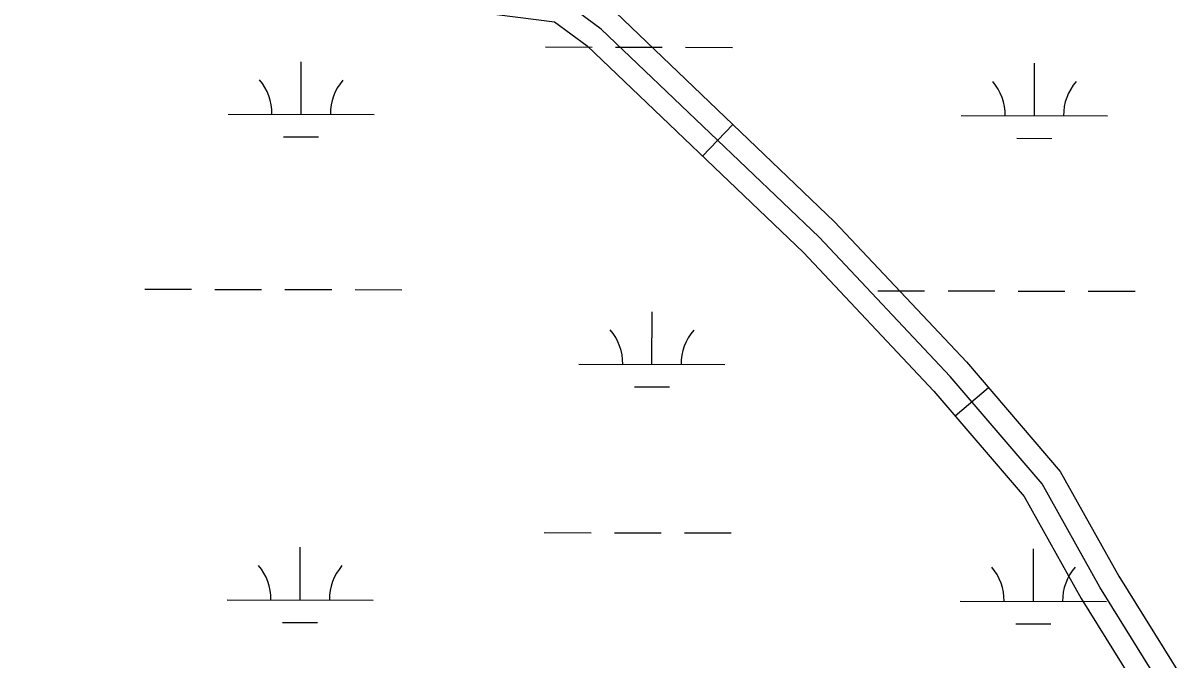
# Model space of a CAD drawing. Extents: x 3219052 to 3256913, y 800770 to 826146.
# Drawn here: x 3227308 to 3228101, y 822823 to 823259 of the extents above; entities that cross this region are included whole.
import ezdxf

# ---------------------------------------------------------------- set-up
doc = ezdxf.new("R2010")
doc.units = 0
doc.layers.add('V-ROAD-CNTR', color=7, linetype='Continuous')
doc.layers.add('V-WETL-SWMP', color=7, linetype='Continuous')

msp = doc.modelspace()

# ---------------------------------------------------------------- linework, layer by layer
at = {"layer": 'V-ROAD-CNTR'}
for p, q in [((3227794.11, 823189.65), (3227773.38, 823167.97)), ((3227969.25, 823009.31), (3227946.43, 822989.84))]:
    msp.add_line(p, q, dxfattribs=at)
for points in [[(3228088.82, 822802.75), (3228045.46, 822872.62), (3228005.82, 822943.35), (3227942.95, 823017.03), (3227853.19, 823112.42), (3227704.07, 823254.98), (3227677.87, 823274.4), (3227582.65, 823286.47), (3227437.82, 823309.94), (3227135.23, 823371.83), (3226828.15, 823432.14), (3226393.64, 823516.66), (3226084.56, 823577.85)], [(3226081.63, 823563.14), (3226390.75, 823501.94), (3226825.27, 823417.41), (3227132.28, 823357.13), (3227435.12, 823295.18), (3227580.5, 823271.63), (3227672.09, 823260.02), (3227694.38, 823243.49), (3227842.54, 823101.85), (3227931.77, 823007.02), (3227993.45, 822934.74), (3228032.54, 822864.99), (3228076.82, 822793.63)], [(3227700.58, 823276.24), (3227713.76, 823266.47), (3227863.84, 823122.98), (3227954.12, 823027.05), (3228018.18, 822951.97), (3228058.38, 822880.24), (3228100.81, 822811.86)]]:
    msp.add_lwpolyline(points, dxfattribs=at)
at = {"layer": 'V-WETL-SWMP'}
for p, q in [((3227665.79, 823242.72), (3227697.79, 823242.65)), ((3227713.79, 823242.62), (3227745.79, 823242.55)), ((3227761.79, 823242.52), (3227793.79, 823242.45)), ((3227498.63, 823196.64), (3227498.71, 823232.64)), ((3228000.54, 823195.59), (3228000.61, 823231.59)), ((3227448.63, 823196.74), (3227548.63, 823196.53)), ((3227950.54, 823195.69), (3228050.54, 823195.48)), ((3227486.6, 823181.23), (3227510.6, 823181.18)), ((3227988.5, 823180.18), (3228012.5, 823180.13)), ((3227391.53, 823076.79), (3227423.53, 823076.72)), ((3227439.53, 823076.69), (3227471.53, 823076.62)), ((3227487.53, 823076.59), (3227519.53, 823076.52)), ((3227535.53, 823076.49), (3227567.53, 823076.42)), ((3227893.44, 823075.74), (3227925.44, 823075.67)), ((3227941.44, 823075.64), (3227973.44, 823075.57)), ((3227989.44, 823075.54), (3228021.44, 823075.47)), ((3228037.44, 823075.44), (3228069.44, 823075.37)), ((3227738.74, 823025.32), (3227738.82, 823061.32)), ((3227688.74, 823025.43), (3227788.74, 823025.22)), ((3227726.71, 823009.91), (3227750.71, 823009.86)), ((3227665.09, 822910.04), (3227697.09, 822909.98)), ((3227713.09, 822909.94), (3227745.09, 822909.88)), ((3227761.09, 822909.84), (3227793.09, 822909.77)), ((3227497.93, 822863.96), (3227498.01, 822899.96)), ((3227999.84, 822862.91), (3227999.92, 822898.91)), ((3227447.93, 822864.07), (3227547.93, 822863.86)), ((3227949.84, 822863.02), (3228049.84, 822862.81)), ((3227485.9, 822848.56), (3227509.9, 822848.51)), ((3227987.81, 822847.51), (3228011.81, 822847.46))]:
    msp.add_line(p, q, dxfattribs=at)
for centre, start, end in [((3227443.39, 823197.23), 359.10809, 40.65175), ((3227553.87, 823197), 139.10809, 180.65175), ((3227945.3, 823196.18), 359.10809, 40.65175), ((3228055.78, 823195.94), 139.10809, 180.65175), ((3227683.5, 823025.91), 359.10809, 40.65175), ((3227793.99, 823025.68), 139.10809, 180.65175), ((3227442.69, 822864.55), 359.10809, 40.65175), ((3227553.18, 822864.32), 139.10809, 180.65175), ((3227944.6, 822863.5), 359.10809, 40.65175), ((3228055.08, 822863.27), 139.10809, 180.65175)]:
    msp.add_arc(centre, 35.25, start, end, dxfattribs=at)

doc.saveas('drawing.dxf')
